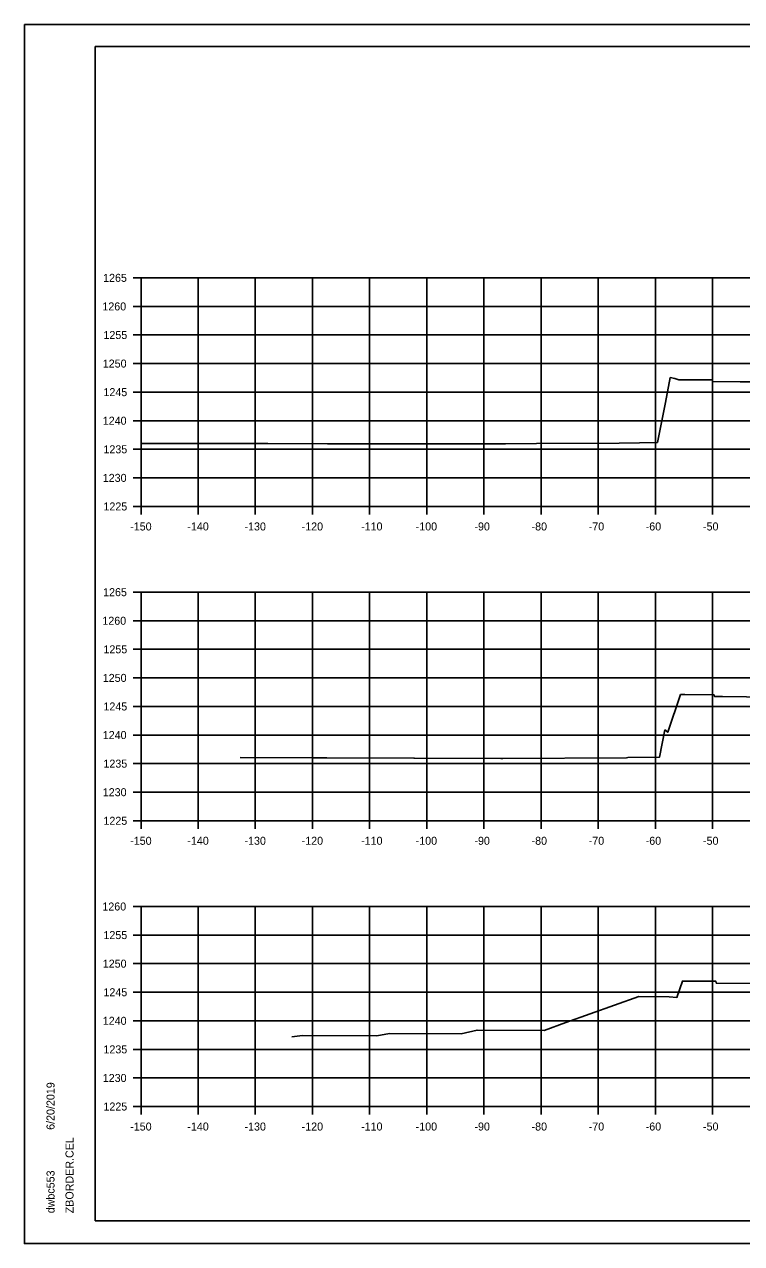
# Model space of a CAD drawing. Extents: x -70 to 701944, y -4 to 666871.
# Drawn here: x 669045.7 to 669171.2, y 660288.9 to 660502.2 of the extents above; entities that cross this region are included whole.
import ezdxf

# ---------------------------------------------------------------- set-up
doc = ezdxf.new("R2010")
doc.units = 0
for name, color, linetype in [('R_Axis', 7, 'Continuous'), ('R_Axis Annot', 7, 'Continuous'), ('R_Border', 7, 'Continuous'), ('R_Exist Surface', 7, 'Continuous'), ('R_Grid', 7, 'Continuous'), ('R_No Plot', 7, 'Continuous')]:
    doc.layers.add(name, color=color, linetype=linetype)

msp = doc.modelspace()

# ---------------------------------------------------------------- linework, layer by layer
at = {"layer": 'R_Axis'}
for p, q in [((669064.67, 660457.84), (669066.07, 660457.84)), ((669066.07, 660417.84), (669066.07, 660457.84)), ((669064.67, 660452.84), (669066.07, 660452.84)), ((669064.67, 660447.84), (669066.07, 660447.84)), ((669064.67, 660442.84), (669066.07, 660442.84)), ((669064.67, 660437.84), (669066.07, 660437.84)), ((669064.67, 660432.84), (669066.07, 660432.84)), ((669064.67, 660427.84), (669066.07, 660427.84)), ((669064.67, 660422.84), (669066.07, 660422.84)), ((669064.67, 660417.84), (669066.07, 660417.84)), ((669066.07, 660417.84), (669366.07, 660417.84)), ((669066.07, 660416.44), (669066.07, 660417.84)), ((669076.07, 660416.44), (669076.07, 660417.84)), ((669086.07, 660416.44), (669086.07, 660417.84)), ((669096.07, 660416.44), (669096.07, 660417.84)), ((669106.07, 660416.44), (669106.07, 660417.84)), ((669116.07, 660416.44), (669116.07, 660417.84)), ((669126.07, 660416.44), (669126.07, 660417.84)), ((669136.07, 660416.44), (669136.07, 660417.84)), ((669146.07, 660416.44), (669146.07, 660417.84)), ((669156.07, 660416.44), (669156.07, 660417.84)), ((669166.07, 660416.44), (669166.07, 660417.84)), ((669064.67, 660402.84), (669066.07, 660402.84)), ((669066.07, 660362.84), (669066.07, 660402.84)), ((669064.67, 660397.84), (669066.07, 660397.84)), ((669064.67, 660392.84), (669066.07, 660392.84)), ((669064.67, 660387.84), (669066.07, 660387.84)), ((669064.67, 660382.84), (669066.07, 660382.84)), ((669064.67, 660377.84), (669066.07, 660377.84)), ((669064.67, 660372.84), (669066.07, 660372.84)), ((669064.67, 660367.84), (669066.07, 660367.84)), ((669064.67, 660362.84), (669066.07, 660362.84)), ((669066.07, 660362.84), (669366.07, 660362.84)), ((669066.07, 660361.44), (669066.07, 660362.84)), ((669076.07, 660361.44), (669076.07, 660362.84)), ((669086.07, 660361.44), (669086.07, 660362.84)), ((669096.07, 660361.44), (669096.07, 660362.84)), ((669106.07, 660361.44), (669106.07, 660362.84)), ((669116.07, 660361.44), (669116.07, 660362.84)), ((669126.07, 660361.44), (669126.07, 660362.84)), ((669136.07, 660361.44), (669136.07, 660362.84)), ((669146.07, 660361.44), (669146.07, 660362.84)), ((669156.07, 660361.44), (669156.07, 660362.84)), ((669166.07, 660361.44), (669166.07, 660362.84)), ((669064.67, 660347.84), (669066.07, 660347.84)), ((669066.07, 660312.84), (669066.07, 660347.84)), ((669064.67, 660342.84), (669066.07, 660342.84)), ((669064.67, 660337.84), (669066.07, 660337.84)), ((669064.67, 660332.84), (669066.07, 660332.84)), ((669064.67, 660327.84), (669066.07, 660327.84)), ((669064.67, 660322.84), (669066.07, 660322.84)), ((669064.67, 660317.84), (669066.07, 660317.84)), ((669064.67, 660312.84), (669066.07, 660312.84)), ((669066.07, 660312.84), (669366.07, 660312.84)), ((669066.07, 660311.44), (669066.07, 660312.84)), ((669076.07, 660311.44), (669076.07, 660312.84)), ((669086.07, 660311.44), (669086.07, 660312.84)), ((669096.07, 660311.44), (669096.07, 660312.84)), ((669106.07, 660311.44), (669106.07, 660312.84)), ((669116.07, 660311.44), (669116.07, 660312.84)), ((669126.07, 660311.44), (669126.07, 660312.84)), ((669136.07, 660311.44), (669136.07, 660312.84)), ((669146.07, 660311.44), (669146.07, 660312.84)), ((669156.07, 660311.44), (669156.07, 660312.84)), ((669166.07, 660311.44), (669166.07, 660312.84))]:
    msp.add_line(p, q, dxfattribs=at)
at = {"layer": 'R_Border'}
for p, q in [((669058.07, 660498.3), (669374.25, 660498.3)), ((669058.07, 660292.84), (669058.07, 660498.3)), ((669058.07, 660292.84), (669058.07, 660292.84)), ((669374.25, 660292.84), (669058.07, 660292.84))]:
    msp.add_line(p, q, dxfattribs=at)
at = {"layer": 'R_Exist Surface'}
for points in [[(669066.07, 660428.86), (669068.27, 660428.86), (669072.59, 660428.86), (669083.15, 660428.83), (669088.25, 660428.85), (669098.7, 660428.82), (669109.04, 660428.8), (669114.25, 660428.82), (669124.49, 660428.79), (669129.82, 660428.82), (669135.29, 660428.84), (669149.73, 660428.92), (669153.28, 660428.99), (669156.42, 660429.03), (669157.83, 660436.01), (669158.69, 660440.39), (669159.5, 660440.23), (669160.15, 660440.02), (669163.28, 660440), (669166.01, 660439.98), (669166.06, 660439.81), (669166.1, 660439.68), (669170.9, 660439.64), (669175.81, 660439.65)], [(669083.4, 660373.89), (669083.43, 660373.89), (669096.03, 660373.84), (669098.59, 660373.83), (669113.8, 660373.8), (669113.9, 660373.8), (669129.04, 660373.76), (669129.22, 660373.76), (669129.4, 660373.76), (669151.03, 660373.88), (669151.23, 660373.89), (669156.77, 660373.96), (669157.73, 660378.75), (669158.24, 660378.32), (669160.48, 660384.91), (669161.22, 660384.91), (669166.34, 660384.87), (669166.35, 660384.83), (669166.43, 660384.58), (669167.83, 660384.57), (669176.2, 660384.49)], [(669092.48, 660325.01), (669094.3, 660325.27), (669107.36, 660325.22), (669109.55, 660325.61), (669122.11, 660325.56), (669124.88, 660326.22), (669136.59, 660326.16), (669140.42, 660327.52), (669153.15, 660332.07), (669158.46, 660332.04), (669159.83, 660331.92), (669160.8, 660334.79), (669165.5, 660334.76), (669166.66, 660334.75), (669166.7, 660334.5), (669166.72, 660334.44), (669174.95, 660334.38)]]:
    msp.add_lwpolyline(points, dxfattribs=at)
at = {"layer": 'R_Grid'}
for p, q in [((669066.07, 660457.84), (669366.07, 660457.84)), ((669066.07, 660417.84), (669066.07, 660457.84)), ((669076.07, 660417.84), (669076.07, 660457.84)), ((669086.07, 660417.84), (669086.07, 660457.84)), ((669096.07, 660417.84), (669096.07, 660457.84)), ((669106.07, 660417.84), (669106.07, 660457.84)), ((669116.07, 660417.84), (669116.07, 660457.84)), ((669126.07, 660417.84), (669126.07, 660457.84)), ((669136.07, 660417.84), (669136.07, 660457.84)), ((669146.07, 660417.84), (669146.07, 660457.84)), ((669156.07, 660417.84), (669156.07, 660457.84)), ((669166.07, 660417.84), (669166.07, 660457.84)), ((669066.07, 660452.84), (669366.07, 660452.84)), ((669066.07, 660447.84), (669366.07, 660447.84)), ((669066.07, 660442.84), (669366.07, 660442.84)), ((669066.07, 660437.84), (669366.07, 660437.84)), ((669066.07, 660432.84), (669366.07, 660432.84)), ((669066.07, 660427.84), (669366.07, 660427.84)), ((669066.07, 660422.84), (669366.07, 660422.84)), ((669066.07, 660417.84), (669366.07, 660417.84)), ((669066.07, 660402.84), (669366.07, 660402.84)), ((669066.07, 660362.84), (669066.07, 660402.84)), ((669076.07, 660362.84), (669076.07, 660402.84)), ((669086.07, 660362.84), (669086.07, 660402.84)), ((669096.07, 660362.84), (669096.07, 660402.84)), ((669106.07, 660362.84), (669106.07, 660402.84)), ((669116.07, 660362.84), (669116.07, 660402.84)), ((669126.07, 660362.84), (669126.07, 660402.84)), ((669136.07, 660362.84), (669136.07, 660402.84)), ((669146.07, 660362.84), (669146.07, 660402.84)), ((669156.07, 660362.84), (669156.07, 660402.84)), ((669166.07, 660362.84), (669166.07, 660402.84)), ((669066.07, 660397.84), (669366.07, 660397.84)), ((669066.07, 660392.84), (669366.07, 660392.84)), ((669066.07, 660387.84), (669366.07, 660387.84)), ((669066.07, 660382.84), (669366.07, 660382.84)), ((669066.07, 660377.84), (669366.07, 660377.84)), ((669066.07, 660372.84), (669366.07, 660372.84)), ((669066.07, 660367.84), (669366.07, 660367.84)), ((669066.07, 660362.84), (669366.07, 660362.84)), ((669066.07, 660347.84), (669366.07, 660347.84)), ((669066.07, 660312.84), (669066.07, 660347.84)), ((669076.07, 660312.84), (669076.07, 660347.84)), ((669086.07, 660312.84), (669086.07, 660347.84)), ((669096.07, 660312.84), (669096.07, 660347.84)), ((669106.07, 660312.84), (669106.07, 660347.84)), ((669116.07, 660312.84), (669116.07, 660347.84)), ((669126.07, 660312.84), (669126.07, 660347.84)), ((669136.07, 660312.84), (669136.07, 660347.84)), ((669146.07, 660312.84), (669146.07, 660347.84)), ((669156.07, 660312.84), (669156.07, 660347.84)), ((669166.07, 660312.84), (669166.07, 660347.84)), ((669066.07, 660342.84), (669366.07, 660342.84)), ((669066.07, 660337.84), (669366.07, 660337.84)), ((669066.07, 660332.84), (669366.07, 660332.84)), ((669066.07, 660327.84), (669366.07, 660327.84)), ((669066.07, 660322.84), (669366.07, 660322.84)), ((669066.07, 660317.84), (669366.07, 660317.84)), ((669066.07, 660312.84), (669366.07, 660312.84))]:
    msp.add_line(p, q, dxfattribs=at)
at = {"layer": 'R_No Plot'}
for p, q in [((669045.67, 660502.19), (669379, 660502.19)), ((669045.67, 660288.86), (669379, 660288.86))]:
    msp.add_line(p, q, dxfattribs=at)
for points in [[(669045.66, 660502.19), (669379, 660502.19), (669379, 660288.85), (669045.66, 660288.85)], [(669291.99, 660498.3), (669291.99, 660488.42), (669327.72, 660488.42), (669327.72, 660485.5), (669350.92, 660485.5), (669350.92, 660461.16), (669374.25, 660461.16), (669374.25, 660292.84), (669058.07, 660292.84), (669058.07, 660498.3)]]:
    msp.add_lwpolyline(points, close=True, dxfattribs=at)

# ---------------------------------------------------------------- texts
at = {"layer": 'R_Axis Annot'}
for s, p in [('1265', (669059.44, 660457.14)), ('1260', (669059.31, 660452.14)), ('1255', (669059.5, 660447.14)), ('1250', (669059.38, 660442.14)), ('1245', (669059.5, 660437.14)), ('1240', (669059.38, 660432.14)), ('1235', (669059.5, 660427.14)), ('1230', (669059.38, 660422.14)), ('1225', (669059.5, 660417.14)), ('-150', (669064.18, 660413.64)), ('-140', (669074.18, 660413.64)), ('-130', (669084.18, 660413.64)), ('-120', (669094.18, 660413.64)), ('-110', (669104.58, 660413.64)), ('-100', (669114.13, 660413.64)), ('-90', (669124.41, 660413.64)), ('-80', (669134.41, 660413.64)), ('-70', (669144.41, 660413.64)), ('-60', (669154.38, 660413.64)), ('-50', (669164.41, 660413.64)), ('1265', (669059.44, 660402.14)), ('1260', (669059.31, 660397.14)), ('1255', (669059.5, 660392.14)), ('1250', (669059.38, 660387.14)), ('1245', (669059.5, 660382.14)), ('1240', (669059.38, 660377.14)), ('1235', (669059.5, 660372.14)), ('1230', (669059.38, 660367.14)), ('1225', (669059.5, 660362.14)), ('-150', (669064.18, 660358.64)), ('-140', (669074.18, 660358.64)), ('-130', (669084.18, 660358.64)), ('-120', (669094.18, 660358.64)), ('-110', (669104.58, 660358.64)), ('-100', (669114.13, 660358.64)), ('-90', (669124.41, 660358.64)), ('-80', (669134.41, 660358.64)), ('-70', (669144.41, 660358.64)), ('-60', (669154.38, 660358.64)), ('-50', (669164.41, 660358.64)), ('1260', (669059.31, 660347.14)), ('1255', (669059.5, 660342.14)), ('1250', (669059.38, 660337.14)), ('1245', (669059.5, 660332.14)), ('1240', (669059.38, 660327.14)), ('1235', (669059.5, 660322.14)), ('1230', (669059.38, 660317.14)), ('1225', (669059.5, 660312.14)), ('-150', (669064.18, 660308.64)), ('-140', (669074.18, 660308.64)), ('-130', (669084.18, 660308.64)), ('-120', (669094.18, 660308.64)), ('-110', (669104.58, 660308.64)), ('-100', (669114.13, 660308.64)), ('-90', (669124.41, 660308.64)), ('-80', (669134.41, 660308.64)), ('-70', (669144.41, 660308.64)), ('-60', (669154.38, 660308.64)), ('-50', (669164.41, 660308.64))]:
    msp.add_text(s, height=1.4, dxfattribs=at).set_placement(p)
at = {"layer": 'R_Border'}
for s, p in [('6/20/2019', (669050.94, 660308.76)), ('ZBORDER.CEL', (669054.26, 660294.16)), ('dwbc553', (669050.94, 660294.16))]:
    msp.add_text(s, height=1.4, rotation=90, dxfattribs=at).set_placement(p)

doc.saveas('drawing.dxf')
